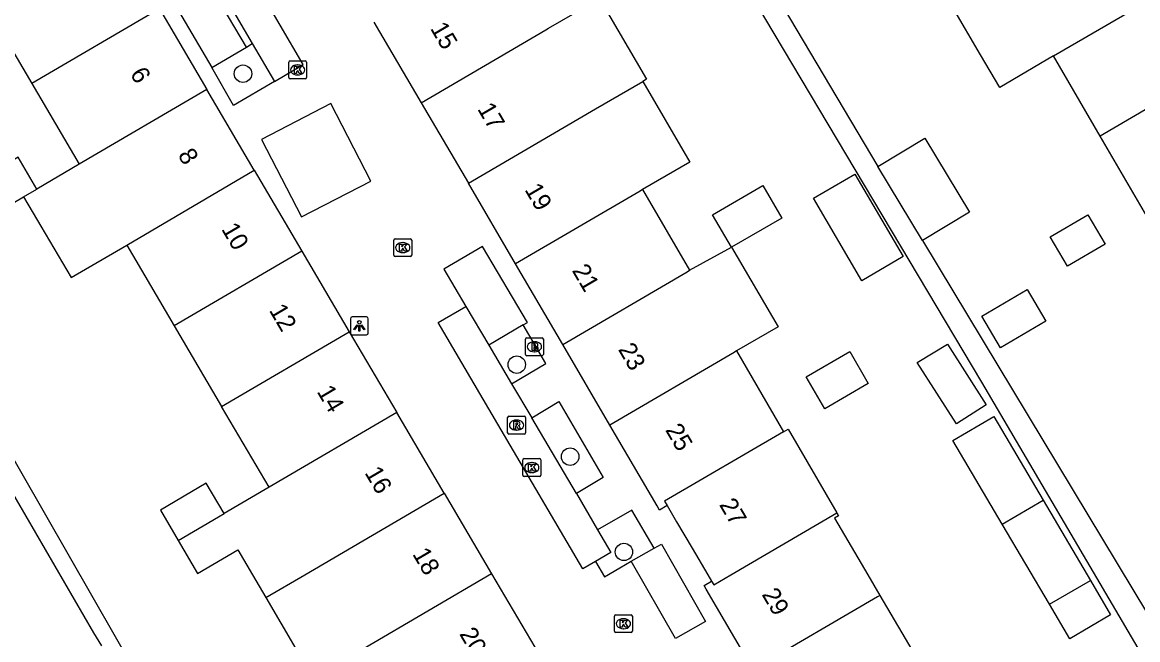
# Model space of a CAD drawing. Extents: x 161771 to 163125, y 382479 to 383177.
# Drawn here: x 162252.5 to 162315, y 382746.4 to 382780.9 of the extents above; entities that cross this region are included whole.
import ezdxf

# ---------------------------------------------------------------- set-up
doc = ezdxf.new("R2010")
doc.units = 0
for name, color, linetype in [('IMGEO_Boom', 7, 'Continuous'), ('IMGEO_Brandkraan', 7, 'Continuous'), ('IMGEO_Kolk', 7, 'Continuous'), ('IMGEO_Lichtpunt', 7, 'Continuous'), ('IMGEO_Pand', 7, 'Continuous'), ('IMGEO_Pand_nummerreeks', 7, 'Continuous'), ('IMGEO_Parkeervlak_open', 7, 'Continuous'), ('IMGEO_Rioolput', 7, 'Continuous'), ('IMGEO_Voetpad_open', 7, 'Continuous'), ('IMGEO_Woonerf_open', 7, 'Continuous')]:
    doc.layers.add(name, color=color, linetype=linetype)

msp = doc.modelspace()

# ---------------------------------------------------------------- linework, layer by layer
at = {"layer": 'IMGEO_Boom'}
for centre in [(162264.894, 382778.06), (162280.223, 382761.767), (162283.212, 382756.612), (162286.223, 382751.279)]:
    msp.add_circle(centre, 0.489, dxfattribs=at)
at = {"layer": 'IMGEO_Brandkraan'}
for p, q in [((162280.787, 382763.269), (162281.639, 382763.269)), ((162280.712, 382762.343), (162280.712, 382763.195)), ((162281.2, 382763.049), (162281.225, 382763.049)), ((162281.713, 382763.195), (162281.713, 382762.343)), ((162281.639, 382762.269), (162280.787, 382762.269)), ((162281.223, 382762.489), (162281.198, 382762.489))]:
    msp.add_line(p, q, dxfattribs=at)
for points in [[(162280.787, 382763.269), (162281.639, 382763.269)], [(162280.712, 382762.343), (162280.712, 382763.195)], [(162281.06, 382762.969), (162281.06, 382762.569), (162281.273, 382762.569)], [(162281.291, 382762.969), (162281.06, 382762.969)], [(162281.239, 382762.888), (162281.185, 382762.888), (162281.185, 382762.812)], [(162281.185, 382762.812), (162281.238, 382762.812)], [(162281.247, 382762.736), (162281.185, 382762.736), (162281.185, 382762.655)], [(162281.185, 382762.655), (162281.247, 382762.655)], [(162281.713, 382763.195), (162281.713, 382762.343)], [(162281.639, 382762.269), (162280.787, 382762.269)]]:
    msp.add_lwpolyline(points, dxfattribs=at)
for centre, radius, start, end in [((162280.789, 382763.193), 0.0765, 91.55205, 178.44795), ((162280.789, 382763.193), 0.0765, 91.55205, 178.44795), ((162281.637, 382763.193), 0.0765, 1.55205, 88.44795), ((162281.637, 382763.193), 0.0765, 1.55205, 88.44795), ((162281.24, 382762.85), 0.0379, 267.82845, 90.93552), ((162281.248, 382762.695), 0.0404, 269.87594, 90.50774), ((162281.295, 382762.824), 0.145, 59.4692, 91.53667), ((162281.32, 382762.871), 0.0922, 285.51372, 58.15012), ((162281.325, 382762.679), 0.105, 301.31148, 78.98903), ((162280.789, 382762.345), 0.0765, 181.55205, 268.44795), ((162280.789, 382762.345), 0.0765, 181.55205, 268.44795), ((162281.279, 382762.82), 0.251, 268.66757, 293.53466), ((162281.637, 382762.345), 0.0765, 271.55205, 358.44795), ((162281.637, 382762.345), 0.0765, 271.55205, 358.44795)]:
    msp.add_arc(centre, radius, start, end, dxfattribs=at)
for centre, major_axis, ratio, start_param, end_param in [((162281.199, 382762.769), (-0.387, 0.002), 0.722429, 4.712389, 7.853982), ((162281.224, 382762.769), (-0.39, 0.002), 0.717154, 1.570796, 4.712389)]:
    msp.add_ellipse(centre, major_axis=major_axis, ratio=ratio, start_param=start_param, end_param=end_param, dxfattribs=at)
at = {"layer": 'IMGEO_Kolk'}
for p, q in [((162267.454, 382777.849), (162267.454, 382778.701)), ((162267.529, 382778.775), (162268.381, 382778.775)), ((162267.942, 382778.555), (162267.967, 382778.555)), ((162268.455, 382778.701), (162268.455, 382777.849)), ((162268.381, 382777.775), (162267.529, 382777.775)), ((162267.965, 382777.995), (162267.94, 382777.995)), ((162273.341, 382767.893), (162273.341, 382768.745)), ((162273.416, 382768.819), (162274.268, 382768.819)), ((162273.829, 382768.599), (162273.854, 382768.599)), ((162274.342, 382768.745), (162274.342, 382767.893)), ((162274.268, 382767.819), (162273.416, 382767.819)), ((162273.852, 382768.039), (162273.827, 382768.039)), ((162280.566, 382755.576), (162280.566, 382756.428)), ((162280.641, 382756.502), (162281.493, 382756.502)), ((162281.567, 382756.428), (162281.567, 382755.576)), ((162281.054, 382756.282), (162281.079, 382756.282)), ((162281.493, 382755.502), (162280.641, 382755.502)), ((162281.077, 382755.722), (162281.052, 382755.722)), ((162285.693, 382746.834), (162285.693, 382747.686)), ((162285.768, 382747.76), (162286.62, 382747.76)), ((162286.694, 382747.686), (162286.694, 382746.834)), ((162286.181, 382747.54), (162286.206, 382747.54)), ((162286.62, 382746.76), (162285.768, 382746.76)), ((162286.204, 382746.98), (162286.179, 382746.98))]:
    msp.add_line(p, q, dxfattribs=at)
for points in [[(162267.454, 382777.849), (162267.454, 382778.701)], [(162267.529, 382778.775), (162268.381, 382778.775)], [(162267.775, 382778.475), (162267.898, 382778.475), (162267.898, 382778.324), (162268.028, 382778.475), (162268.192, 382778.475), (162268.046, 382778.324), (162268.199, 382778.075), (162268.047, 382778.075), (162267.962, 382778.239), (162267.898, 382778.172), (162267.898, 382778.075), (162267.775, 382778.075), (162267.775, 382778.475)], [(162268.455, 382778.701), (162268.455, 382777.849)], [(162268.381, 382777.775), (162267.529, 382777.775)], [(162273.341, 382767.893), (162273.341, 382768.745)], [(162273.416, 382768.819), (162274.268, 382768.819)], [(162273.662, 382768.519), (162273.785, 382768.519), (162273.785, 382768.368), (162273.915, 382768.519), (162274.079, 382768.519), (162273.933, 382768.368), (162274.086, 382768.119), (162273.934, 382768.119), (162273.849, 382768.283), (162273.785, 382768.216), (162273.785, 382768.119), (162273.662, 382768.119), (162273.662, 382768.519)], [(162274.342, 382768.745), (162274.342, 382767.893)], [(162274.268, 382767.819), (162273.416, 382767.819)], [(162280.566, 382755.576), (162280.566, 382756.428)], [(162280.641, 382756.502), (162281.493, 382756.502)], [(162281.567, 382756.428), (162281.567, 382755.576)], [(162280.887, 382756.202), (162281.01, 382756.202), (162281.01, 382756.051), (162281.14, 382756.202), (162281.304, 382756.202), (162281.158, 382756.051), (162281.311, 382755.802), (162281.159, 382755.802), (162281.074, 382755.966), (162281.01, 382755.899), (162281.01, 382755.802), (162280.887, 382755.802), (162280.887, 382756.202)], [(162281.493, 382755.502), (162280.641, 382755.502)], [(162285.693, 382746.834), (162285.693, 382747.686)], [(162285.768, 382747.76), (162286.62, 382747.76)], [(162286.694, 382747.686), (162286.694, 382746.834)], [(162286.014, 382747.46), (162286.137, 382747.46), (162286.137, 382747.309), (162286.267, 382747.46), (162286.431, 382747.46), (162286.285, 382747.309), (162286.438, 382747.06), (162286.286, 382747.06), (162286.201, 382747.224), (162286.137, 382747.157), (162286.137, 382747.06), (162286.014, 382747.06), (162286.014, 382747.46)], [(162286.62, 382746.76), (162285.768, 382746.76)]]:
    msp.add_lwpolyline(points, dxfattribs=at)
for centre, start, end in [((162267.531, 382778.699), 91.55205, 178.44795), ((162267.531, 382778.699), 91.55205, 178.44795), ((162268.379, 382778.699), 1.55205, 88.44795), ((162268.379, 382778.699), 1.55205, 88.44795), ((162267.531, 382777.851), 181.55205, 268.44795), ((162267.531, 382777.851), 181.55205, 268.44795), ((162268.379, 382777.851), 271.55205, 358.44795), ((162268.379, 382777.851), 271.55205, 358.44795), ((162273.418, 382768.743), 91.55205, 178.44795), ((162273.418, 382768.743), 91.55205, 178.44795), ((162274.266, 382768.743), 1.55205, 88.44795), ((162274.266, 382768.743), 1.55205, 88.44795), ((162273.418, 382767.895), 181.55205, 268.44795), ((162273.418, 382767.895), 181.55205, 268.44795), ((162274.266, 382767.895), 271.55205, 358.44795), ((162274.266, 382767.895), 271.55205, 358.44795), ((162280.643, 382756.426), 91.55205, 178.44795), ((162280.643, 382756.426), 91.55205, 178.44795), ((162281.491, 382756.426), 1.55205, 88.44795), ((162281.491, 382756.426), 1.55205, 88.44795), ((162280.643, 382755.578), 181.55205, 268.44795), ((162280.643, 382755.578), 181.55205, 268.44795), ((162281.491, 382755.578), 271.55205, 358.44795), ((162281.491, 382755.578), 271.55205, 358.44795), ((162285.77, 382747.684), 91.55205, 178.44795), ((162285.77, 382747.684), 91.55205, 178.44795), ((162286.618, 382747.684), 1.55205, 88.44795), ((162286.618, 382747.684), 1.55205, 88.44795), ((162285.77, 382746.836), 181.55205, 268.44795), ((162285.77, 382746.836), 181.55205, 268.44795), ((162286.618, 382746.836), 271.55205, 358.44795), ((162286.618, 382746.836), 271.55205, 358.44795)]:
    msp.add_arc(centre, 0.0765, start, end, dxfattribs=at)
for centre, major_axis, ratio, start_param, end_param in [((162267.941, 382778.275), (-0.387, 0.002), 0.722429, 4.712389, 7.853982), ((162267.966, 382778.275), (-0.39, 0.002), 0.717154, 1.570796, 4.712389), ((162273.828, 382768.319), (-0.387, 0.002), 0.722429, 4.712389, 7.853982), ((162273.853, 382768.319), (-0.39, 0.002), 0.717154, 1.570796, 4.712389), ((162281.053, 382756.002), (-0.387, 0.002), 0.722429, 4.712389, 7.853982), ((162281.078, 382756.002), (-0.39, 0.002), 0.717154, 1.570796, 4.712389), ((162286.18, 382747.26), (-0.387, 0.002), 0.722429, 4.712389, 7.853982), ((162286.205, 382747.26), (-0.39, 0.002), 0.717154, 1.570796, 4.712389)]:
    msp.add_ellipse(centre, major_axis=major_axis, ratio=ratio, start_param=start_param, end_param=end_param, dxfattribs=at)
at = {"layer": 'IMGEO_Lichtpunt'}
for p, q in [((162270.908, 382764.341), (162270.908, 382763.534)), ((162270.908, 382764.341), (162270.908, 382763.534)), ((162271.81, 382764.436), (162271.002, 382764.436)), ((162271.81, 382764.436), (162271.002, 382764.436)), ((162271.904, 382763.534), (162271.904, 382764.341)), ((162271.904, 382763.534), (162271.904, 382764.341)), ((162271.002, 382763.44), (162271.81, 382763.44)), ((162271.002, 382763.44), (162271.81, 382763.44))]:
    msp.add_line(p, q, dxfattribs=at)
for points in [[(162271.282, 382764.005), (162271.321, 382763.977), (162271.133, 382763.715), (162271.095, 382763.742), (162271.282, 382764.005)], [(162271.384, 382763.957), (162271.431, 382763.957), (162271.431, 382763.635), (162271.384, 382763.635), (162271.384, 382763.957)], [(162271.494, 382763.977), (162271.532, 382764.004), (162271.719, 382763.742), (162271.68, 382763.714), (162271.494, 382763.977)]]:
    msp.add_lwpolyline(points, dxfattribs=at)
msp.add_circle((162271.407, 382764.139), 0.0994, dxfattribs=at)
for centre, start, end in [((162271.002, 382764.341), 90, 180), ((162271.002, 382764.341), 90, 180), ((162271.81, 382764.341), 0, 90), ((162271.81, 382764.341), 0, 90), ((162271.002, 382763.534), 180, 270), ((162271.002, 382763.534), 180, 270), ((162271.81, 382763.534), 270, 0), ((162271.81, 382763.534), 270, 360)]:
    msp.add_arc(centre, 0.0946, start, end, dxfattribs=at)
at = {"layer": 'IMGEO_Pand'}
for points in [[(162310.272, 382779.053), (162307.266, 382777.282), (162306.184, 382779.12), (162304.629, 382781.761), (162307.655, 382783.538)], [(162310.272, 382779.053), (162317.289, 382783.149)], [(162250.409, 382782.028), (162253.067, 382777.508)], [(162284.107, 382781.832), (162284.854, 382782.267), (162287.485, 382777.748), (162287.275, 382777.626)], [(162260.217, 382781.695), (162253.067, 382777.508)], [(162260.217, 382781.695), (162262.873, 382777.174)], [(162274.871, 382776.438), (162281.844, 382780.515), (162282.009, 382780.611), (162284.107, 382781.832)], [(162272.229, 382780.952), (162274.871, 382776.438)], [(162312.888, 382774.571), (162310.272, 382779.053)], [(162319.911, 382778.67), (162312.888, 382774.571)], [(162253.067, 382777.508), (162255.725, 382772.988)], [(162262.873, 382777.174), (162255.725, 382772.988)], [(162265.53, 382772.653), (162262.873, 382777.174)], [(162277.513, 382771.923), (162284.64, 382776.092), (162287.275, 382777.626)], [(162287.275, 382777.626), (162289.904, 382773.111), (162287.272, 382771.571)], [(162274.871, 382776.438), (162277.513, 382771.923)], [(162315.505, 382770.086), (162312.888, 382774.571)], [(162300.444, 382772.865), (162303.075, 382774.45), (162305.57, 382770.309), (162302.938, 382768.724)], [(162253.356, 382771.595), (162252.308, 382773.379), (162249.753, 382771.878), (162250.802, 382770.094), (162252.615, 382771.16)], [(162255.725, 382772.988), (162253.356, 382771.595)], [(162258.383, 382768.467), (162265.53, 382772.653)], [(162265.53, 382772.653), (162268.188, 382768.131)], [(162302.938, 382768.724), (162300.444, 382772.865)], [(162299.159, 382772.443), (162301.861, 382767.823), (162299.539, 382766.466), (162296.837, 382771.086), (162299.159, 382772.443)], [(162252.615, 382771.16), (162253.356, 382771.595)], [(162280.154, 382767.409), (162277.513, 382771.923)], [(162287.272, 382771.571), (162287.124, 382771.485), (162280.154, 382767.409)], [(162287.272, 382771.571), (162289.902, 382767.053)], [(162292.248, 382768.342), (162291.188, 382770.163), (162294, 382771.8), (162295.06, 382769.979), (162292.248, 382768.342)], [(162252.615, 382771.16), (162255.273, 382766.639), (162258.383, 382768.467)], [(162312.196, 382770.159), (162313.161, 382768.506), (162311.056, 382767.278), (162310.092, 382768.931), (162312.196, 382770.159)], [(162258.383, 382768.467), (162261.041, 382763.946)], [(162289.902, 382767.053), (162292.248, 382768.342)], [(162292.248, 382768.342), (162294.853, 382763.889), (162292.533, 382762.533)], [(162268.188, 382768.131), (162261.041, 382763.946)], [(162268.188, 382768.131), (162270.845, 382763.61)], [(162282.795, 382762.896), (162280.154, 382767.409)], [(162282.795, 382762.896), (162289.763, 382766.971), (162289.902, 382767.053)], [(162308.807, 382765.97), (162309.844, 382764.194), (162307.302, 382762.711), (162306.266, 382764.487), (162308.807, 382765.97)], [(162261.041, 382763.946), (162263.699, 382759.426)], [(162263.699, 382759.426), (162270.845, 382763.61)], [(162270.845, 382763.61), (162273.501, 382759.089)], [(162285.437, 382758.381), (162282.795, 382762.896)], [(162304.341, 382762.917), (162306.511, 382759.525), (162304.843, 382758.458), (162302.645, 382761.894), (162304.341, 382762.917)], [(162292.533, 382762.533), (162292.403, 382762.456), (162285.437, 382758.381)], [(162292.533, 382762.533), (162295.166, 382758.01)], [(162298.866, 382762.501), (162299.904, 382760.718), (162297.466, 382759.298), (162296.427, 382761.082), (162298.866, 382762.501)], [(162266.357, 382754.905), (162263.699, 382759.426)], [(162273.501, 382759.089), (162266.357, 382754.905)], [(162276.158, 382754.568), (162273.501, 382759.089)], [(162288.641, 382753.874), (162288.22, 382753.625), (162288.079, 382753.867), (162285.437, 382758.381)], [(162307.397, 382752.837), (162304.644, 382757.514), (162306.935, 382758.863), (162309.692, 382754.179)], [(162295.166, 382758.01), (162288.5, 382754.113), (162288.641, 382753.874)], [(162295.166, 382758.01), (162295.41, 382758.153), (162298.137, 382753.467)], [(162263.839, 382753.425), (162262.842, 382755.121), (162260.276, 382753.613), (162261.273, 382751.917)], [(162266.357, 382754.905), (162263.839, 382753.425)], [(162266.178, 382748.724), (162268.357, 382750), (162276.158, 382754.568)], [(162276.158, 382754.568), (162278.815, 382750.047)], [(162307.397, 382752.837), (162309.692, 382754.179)], [(162309.692, 382754.179), (162312.337, 382749.686)], [(162261.273, 382751.917), (162263.531, 382753.244), (162263.839, 382753.425)], [(162288.641, 382753.874), (162289.172, 382752.971), (162290.039, 382751.496), (162290.919, 382750), (162291.128, 382749.645)], [(162291.128, 382749.645), (162291.248, 382749.44), (162292.207, 382750), (162298.137, 382753.467)], [(162298.137, 382753.467), (162298.232, 382753.304), (162298.003, 382753.171), (162299.87, 382750), (162300.554, 382748.839)], [(162310.042, 382748.344), (162307.397, 382752.837)], [(162261.273, 382751.917), (162262.354, 382750.079), (162264.609, 382751.404), (162265.431, 382750), (162266.178, 382748.724)], [(162278.815, 382750.047), (162271.673, 382745.865), (162269.471, 382744.576)], [(162278.815, 382750.047), (162281.472, 382745.526)], [(162293.461, 382744.692), (162290.826, 382749.193), (162290.707, 382749.396), (162291.128, 382749.645)], [(162312.337, 382749.686), (162313.473, 382747.756), (162311.182, 382746.407), (162310.042, 382748.344)], [(162310.042, 382748.344), (162312.337, 382749.686)], [(162266.178, 382748.724), (162268.828, 382744.199), (162269.471, 382744.576)], [(162300.554, 382748.839), (162300.414, 382748.756), (162293.461, 382744.692)], [(162300.554, 382748.839), (162303.2, 382744.345)]]:
    msp.add_lwpolyline(points, dxfattribs=at)
at = {"layer": 'IMGEO_Parkeervlak_open'}
for points in [[(162265.084, 382779.551), (162263.735, 382781.852), (162262.663, 382783.684), (162260.728, 382782.551), (162263.148, 382778.416)], [(162266.653, 382777.623), (162268.272, 382778.57), (162265.684, 382782.992), (162264.071, 382782.049), (162265.418, 382779.747)], [(162263.148, 382778.416), (162265.084, 382779.551)], [(162265.418, 382779.747), (162266.653, 382777.623)], [(162272.055, 382772.049), (162269.821, 382776.387), (162265.929, 382774.383), (162268.163, 382770.044), (162272.055, 382772.049)], [(162280.589, 382763.992), (162280.822, 382764.129), (162278.296, 382768.388), (162276.141, 382767.117), (162277.371, 382765.031)], [(162284.627, 382750.744), (162283.925, 382750.332), (162279.17, 382758.432), (162275.828, 382764.125), (162277.371, 382765.031)], [(162277.371, 382765.031), (162278.656, 382762.852)], [(162280.589, 382763.992), (162278.656, 382762.852)], [(162278.656, 382762.852), (162279.929, 382760.689)], [(162279.929, 382760.689), (162281.069, 382758.796)], [(162283.569, 382754.556), (162281.069, 382758.796)], [(162283.569, 382754.556), (162284.751, 382752.508)], [(162284.751, 382752.508), (162285.489, 382751.25), (162284.627, 382750.744)], [(162287.91, 382751.481), (162288.321, 382751.715), (162290.793, 382747.388), (162289.109, 382746.426), (162286.637, 382750.754)], [(162286.637, 382750.754), (162287.91, 382751.481)]]:
    msp.add_lwpolyline(points, dxfattribs=at)
at = {"layer": 'IMGEO_Rioolput'}
for p, q in [((162279.711, 382757.953), (162279.711, 382758.805)), ((162279.786, 382758.879), (162280.638, 382758.879)), ((162280.199, 382758.659), (162280.224, 382758.659)), ((162280.712, 382758.805), (162280.712, 382757.953)), ((162280.638, 382757.879), (162279.786, 382757.879)), ((162280.222, 382758.099), (162280.197, 382758.099))]:
    msp.add_line(p, q, dxfattribs=at)
for points in [[(162279.711, 382757.953), (162279.711, 382758.805)], [(162279.786, 382758.879), (162280.638, 382758.879)], [(162280.3, 382758.577), (162280.048, 382758.579), (162280.048, 382758.179)], [(162280.048, 382758.179), (162280.172, 382758.179), (162280.172, 382758.341), (162280.183, 382758.341)], [(162280.226, 382758.498), (162280.172, 382758.498), (162280.172, 382758.417)], [(162280.172, 382758.417), (162280.224, 382758.417)], [(162280.23, 382758.312), (162280.301, 382758.179), (162280.441, 382758.179), (162280.376, 382758.305)], [(162280.712, 382758.805), (162280.712, 382757.953)], [(162280.638, 382757.879), (162279.786, 382757.879)]]:
    msp.add_lwpolyline(points, dxfattribs=at)
for centre, radius, start, end in [((162279.788, 382758.803), 0.0765, 91.55205, 178.44795), ((162279.788, 382758.803), 0.0765, 91.55205, 178.44795), ((162280.182, 382758.288), 0.0533, 26.02933, 88.69889), ((162280.208, 382758.606), 0.19, 274.7715, 282.96867), ((162280.232, 382758.402), 0.0964, 77.00612, 93.18647), ((162280.246, 382758.459), 0.0378, 276.66336, 79.67722), ((162280.299, 382758.467), 0.109, 350.36119, 89.41601), ((162280.297, 382758.467), 0.112, 277.58423, 350.98172), ((162280.281, 382758.252), 0.108, 29.51342, 73.79051), ((162280.636, 382758.803), 0.0765, 1.55205, 88.44795), ((162280.636, 382758.803), 0.0765, 1.55205, 88.44795), ((162279.788, 382757.955), 0.0765, 181.55205, 268.44795), ((162279.788, 382757.955), 0.0765, 181.55205, 268.44795), ((162280.636, 382757.955), 0.0765, 271.55205, 358.44795), ((162280.636, 382757.955), 0.0765, 271.55205, 358.44795)]:
    msp.add_arc(centre, radius, start, end, dxfattribs=at)
for centre, major_axis, ratio, start_param, end_param in [((162280.198, 382758.379), (-0.387, 0.002), 0.722429, 4.712389, 7.853982), ((162280.223, 382758.379), (-0.39, 0.002), 0.717154, 1.570796, 4.712389)]:
    msp.add_ellipse(centre, major_axis=major_axis, ratio=ratio, start_param=start_param, end_param=end_param, dxfattribs=at)
at = {"layer": 'IMGEO_Voetpad_open'}
for points in [[(162279.118, 382808.764), (162300.444, 382772.865)], [(162323.014, 382731.397), (162323.401, 382731.624), (162306.253, 382760.786), (162289.568, 382788.823), (162284.629, 382797.122)], [(162285.12, 382722.995), (162275.724, 382718.276), (162274.221, 382718.839), (162261.653, 382739.71), (162252.527, 382755.653), (162241.901, 382774.216)], [(162302.938, 382768.724), (162324.79, 382732.441), (162334.281, 382738.012)], [(162251.659, 382755.156), (162256.533, 382746.747), (162256.965, 382746.022)]]:
    msp.add_lwpolyline(points, dxfattribs=at)
at = {"layer": 'IMGEO_Woonerf_open'}
for points in [[(162265.084, 382779.551), (162265.418, 382779.747)], [(162266.653, 382777.623), (162264.372, 382776.288), (162263.148, 382778.416)], [(162279.929, 382760.689), (162281.852, 382761.833), (162280.589, 382763.992)], [(162281.069, 382758.796), (162282.586, 382759.711), (162285.062, 382755.445), (162283.569, 382754.556)], [(162287.91, 382751.481), (162286.661, 382753.617), (162284.751, 382752.508)], [(162284.627, 382750.744), (162285.132, 382749.881), (162285.995, 382750.387), (162286.637, 382750.754)]]:
    msp.add_lwpolyline(points, dxfattribs=at)

# ---------------------------------------------------------------- texts
at = {"layer": 'IMGEO_Pand_nummerreeks'}
for s, rotation, p in [('15', 300.33218, (162275.354, 382780.602)), ('6', 300.44128, (162258.547, 382778.062)), ('17', 300.33218, (162277.996, 382776.088)), ('8', 300.44104, (162261.222, 382773.51)), ('19', 300.33218, (162280.637, 382771.574)), ('10', 300.44128, (162263.662, 382769.359)), ('21', 300.33455, (162283.29, 382767.041)), ('12', 300.44128, (162266.332, 382764.814)), ('23', 300.33218, (162285.874, 382762.625)), ('14', 300.44128, (162269.007, 382760.262)), ('25', 300.33218, (162288.516, 382758.11)), ('16', 300.44104, (162271.681, 382755.713)), ('27', 300.45823, (162291.534, 382753.926)), ('18', 300.44104, (162274.357, 382751.161)), ('29', 300.34936, (162293.915, 382748.902)), ('20', 300.44104, (162276.984, 382746.69))]:
    msp.add_text(s, height=1, rotation=rotation, dxfattribs=at).set_placement(p)

doc.saveas('drawing.dxf')
